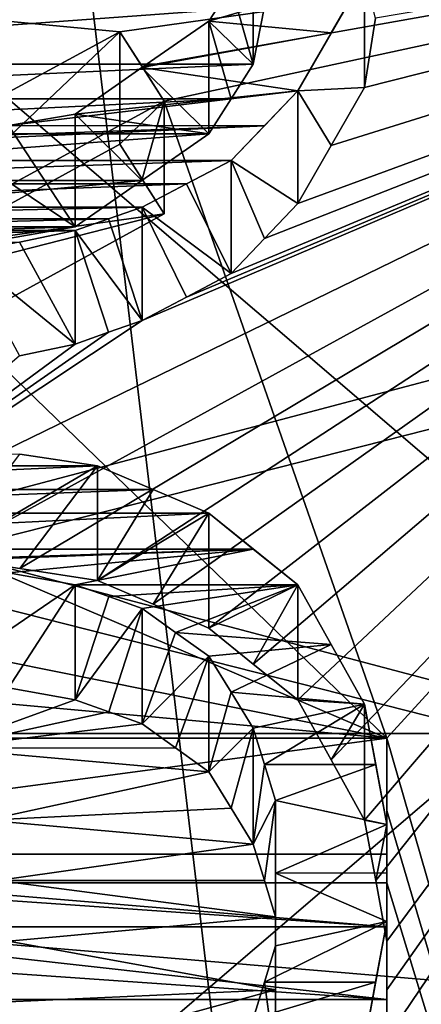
# Model space of a CAD drawing. Header units: millimetres. Extents: x -20 to 172, y -100 to 100.
# Tile 263 of 346: x 120.74 to 122.67, y 2.77 to 7.47. Entities that reach past the tile are written whole.
import ezdxf

# ---------------------------------------------------------------- set-up
doc = ezdxf.new("R2010")
doc.units = ezdxf.units.MM
doc.header["$LTSCALE"] = 37.722908
for name, color, linetype in [('1', 7, 'CONTINUOUS'), ('1803', 7, 'CONTINUOUS'), ('1820', 7, 'CONTINUOUS'), ('2128', 7, 'CONTINUOUS'), ('2325', 7, 'CONTINUOUS'), ('2326', 7, 'CONTINUOUS'), ('2327', 7, 'CONTINUOUS'), ('2328', 7, 'CONTINUOUS'), ('2333', 7, 'CONTINUOUS'), ('2334', 7, 'CONTINUOUS'), ('2406', 7, 'CONTINUOUS'), ('2407', 7, 'CONTINUOUS'), ('3', 7, 'CONTINUOUS'), ('3021', 7, 'CONTINUOUS'), ('3038', 7, 'CONTINUOUS'), ('3252', 7, 'CONTINUOUS'), ('3256', 7, 'CONTINUOUS'), ('3257', 7, 'CONTINUOUS'), ('3258', 7, 'CONTINUOUS'), ('3259', 7, 'CONTINUOUS'), ('3279', 7, 'CONTINUOUS'), ('3280', 7, 'CONTINUOUS'), ('3281', 7, 'CONTINUOUS'), ('3282', 7, 'CONTINUOUS'), ('3283', 7, 'CONTINUOUS'), ('3284', 7, 'CONTINUOUS'), ('3553', 7, 'CONTINUOUS'), ('3554', 7, 'CONTINUOUS'), ('3555', 7, 'CONTINUOUS'), ('3583', 7, 'CONTINUOUS'), ('3584', 7, 'CONTINUOUS'), ('3585', 7, 'CONTINUOUS'), ('3586', 7, 'CONTINUOUS'), ('3587', 7, 'CONTINUOUS'), ('3588', 7, 'CONTINUOUS'), ('3589', 7, 'CONTINUOUS'), ('3591', 7, 'CONTINUOUS'), ('3592', 7, 'CONTINUOUS'), ('3622', 7, 'CONTINUOUS'), ('3623', 7, 'CONTINUOUS'), ('3624', 7, 'CONTINUOUS'), ('3625', 7, 'CONTINUOUS'), ('3628', 7, 'CONTINUOUS'), ('3629', 7, 'CONTINUOUS'), ('3630', 7, 'CONTINUOUS'), ('3631', 7, 'CONTINUOUS'), ('3635', 7, 'CONTINUOUS'), ('3638', 7, 'CONTINUOUS'), ('43', 7, 'CONTINUOUS'), ('48', 7, 'CONTINUOUS')]:
    doc.layers.add(name, color=color, linetype=linetype)

msp = doc.modelspace()

# ---------------------------------------------------------------- linework, layer by layer
at = {"layer": '1', "color": 250, "linetype": 'Continuous', "true_color": 0x323232}
for points in [[(157, 0, -29.75), (157, 14.875, -25.7643), (-19.8395, 0, -29.75), (157, 0, -29.75)], [(-19.8395, 0, -29.75), (157, 14.875, -25.7643), (-19.8395, 14.875, -25.7643), (-19.8395, 0, -29.75)]]:
    msp.add_3dface(points, dxfattribs=at)
at = {"layer": '1803', "color": 250, "linetype": 'Continuous', "true_color": 0x323232}
for points in [[(153.1595, 4.0619, -42.0543), (153.1595, 21.125, -36.5896), (86.8405, 4.0619, -42.0543), (153.1595, 4.0619, -42.0543)], [(86.8405, 4.0619, -42.0543), (153.1595, 21.125, -36.5896), (86.8405, 21.125, -36.5896), (86.8405, 4.0619, -42.0543)], [(153.1595, -13.7317, -39.9563), (153.1595, 4.0619, -42.0543), (86.8405, -13.7317, -39.9563), (153.1595, -13.7317, -39.9563)], [(86.8405, -13.7317, -39.9563), (153.1595, 4.0619, -42.0543), (86.8405, 4.0619, -42.0543), (86.8405, -13.7317, -39.9563)]]:
    msp.add_3dface(points, dxfattribs=at)
at = {"layer": '1820', "color": 250, "linetype": 'Continuous', "true_color": 0x323232}
for points in [[(113.7701, -8.8939, -47.4232), (113.7701, 8.1204, -47.5618), (126.2299, -8.8939, -47.4232), (113.7701, -8.8939, -47.4232)], [(126.2299, -8.8939, -47.4232), (113.7701, 8.1204, -47.5618), (117.5, 3.3488, -48.1336), (126.2299, -8.8939, -47.4232)], [(113.7701, 8.1204, -47.5618), (126.2299, 8.1204, -47.5618), (121.2234, 7.4152, -47.6768), (113.7701, 8.1204, -47.5618)], [(119.888, 6.6918, -47.7837), (113.7701, 8.1204, -47.5618), (121.2234, 7.4152, -47.6768), (119.888, 6.6918, -47.7837)], [(121.2234, 7.4152, -47.6768), (126.2299, 8.1204, -47.5618), (121.3299, 7.2493, -47.7023), (121.2234, 7.4152, -47.6768)], [(121.3299, 7.2493, -47.7023), (126.2299, 8.1204, -47.5618), (121.4362, 7.0834, -47.7272), (121.3299, 7.2493, -47.7023)], [(121.4362, 7.0834, -47.7272), (126.2299, 8.1204, -47.5618), (122.5, 4.0399, -48.0806), (121.4362, 7.0834, -47.7272)], [(126.2299, 8.1204, -47.5618), (126.2299, -8.8939, -47.4232), (122.5, 4.0399, -48.0806), (126.2299, 8.1204, -47.5618)], [(120.1006, 6.3572, -47.8294), (121.4362, 7.0834, -47.7272), (122.5, 4.0399, -48.0806), (120.1006, 6.3572, -47.8294)], [(118.7766, 5.6312, -47.9203), (120.1006, 6.3572, -47.8294), (122.5, 4.0399, -48.0806), (118.7766, 5.6312, -47.9203)], [(119.0957, 4.7254, -48.018), (118.7766, 5.6312, -47.9203), (122.5, 4.0399, -48.0806), (119.0957, 4.7254, -48.018)], [(118.7224, 4.3824, -48.0506), (119.0957, 4.7254, -48.018), (122.5, 4.0399, -48.0806), (118.7224, 4.3824, -48.0506)], [(118.3511, 4.0399, -48.0806), (118.7224, 4.3824, -48.0506), (122.5, 4.0399, -48.0806), (118.3511, 4.0399, -48.0806)], [(122.5, 4.0399, -48.0806), (126.2299, -8.8939, -47.4232), (122.5, 3.6944, -48.1084), (122.5, 4.0399, -48.0806)], [(126.2299, -8.8939, -47.4232), (122.5, 3.3488, -48.1336), (122.5, 3.6944, -48.1084), (126.2299, -8.8939, -47.4232)], [(122.5, 3.3488, -48.1336), (126.2299, -8.8939, -47.4232), (117.5, 3.3488, -48.1336), (122.5, 3.3488, -48.1336)]]:
    msp.add_3dface(points, dxfattribs=at)
at = {"layer": '2128', "color": 250, "linetype": 'Continuous', "true_color": 0x323232}
for points in [[(119.8877, 6.1513, -46.8479), (121.2234, 6.8782, -46.7467), (121.4362, 6.5449, -46.7945), (119.8877, 6.1513, -46.8479)], [(121.2234, 6.8782, -46.7467), (121.3299, 6.7116, -46.7709), (121.4362, 6.5449, -46.7945), (121.2234, 6.8782, -46.7467)], [(119.8877, 6.1513, -46.8479), (121.4362, 6.5449, -46.7945), (120.1003, 5.8151, -46.8908), (119.8877, 6.1513, -46.8479)], [(117.5, 3.1386, -47.1456), (117.5, 3.486, -47.1212), (122.5, 3.1386, -47.1456), (117.5, 3.1386, -47.1456)], [(117.5, 3.486, -47.1212), (118.3511, 3.486, -47.1212), (122.5, 3.1386, -47.1456), (117.5, 3.486, -47.1212)], [(118.3511, 3.486, -47.1212), (122.5, 3.486, -47.1212), (122.5, 3.1386, -47.1456), (118.3511, 3.486, -47.1212)], [(122.5, 2.791, -47.1675), (117.5, 2.791, -47.1675), (117.5, 3.1386, -47.1456), (122.5, 2.791, -47.1675)], [(122.5, 2.791, -47.1675), (117.5, 3.1386, -47.1456), (122.5, 3.1386, -47.1456), (122.5, 2.791, -47.1675)]]:
    msp.add_3dface(points, dxfattribs=at)
at = {"layer": '2325', "color": 250, "linetype": 'Continuous', "true_color": 0x323232}
for points in [[(119.888, 6.6918, -47.7837), (121.2234, 7.4152, -47.6768), (119.8877, 6.1513, -46.8479), (119.888, 6.6918, -47.7837)], [(119.8877, 6.1513, -46.8479), (121.2234, 7.4152, -47.6768), (121.2234, 6.8782, -46.7467), (119.8877, 6.1513, -46.8479)]]:
    msp.add_3dface(points, dxfattribs=at)
at = {"layer": '2326', "color": 250, "linetype": 'Continuous', "true_color": 0x323232}
for points in [[(121.2234, 7.4152, -47.6768), (121.3299, 7.2493, -47.7023), (121.4362, 7.0834, -47.7272), (121.2234, 7.4152, -47.6768)], [(121.2234, 7.4152, -47.6768), (121.4362, 7.0834, -47.7272), (121.2234, 6.8782, -46.7467), (121.2234, 7.4152, -47.6768)], [(121.2234, 6.8782, -46.7467), (121.4362, 7.0834, -47.7272), (121.3299, 6.7116, -46.7709), (121.2234, 6.8782, -46.7467)], [(121.3299, 6.7116, -46.7709), (121.4362, 7.0834, -47.7272), (121.4362, 6.5449, -46.7945), (121.3299, 6.7116, -46.7709)]]:
    msp.add_3dface(points, dxfattribs=at)
at = {"layer": '2327', "color": 250, "linetype": 'Continuous', "true_color": 0x323232}
for points in [[(121.4362, 7.0834, -47.7272), (120.1006, 6.3572, -47.8294), (121.4362, 6.5449, -46.7945), (121.4362, 7.0834, -47.7272)], [(121.4362, 6.5449, -46.7945), (120.1006, 6.3572, -47.8294), (120.1003, 5.8151, -46.8908), (121.4362, 6.5449, -46.7945)]]:
    msp.add_3dface(points, dxfattribs=at)
at = {"layer": '2328', "color": 250, "linetype": 'Continuous', "true_color": 0x323232}
for points in [[(122.5, 3.3488, -48.1336), (117.5, 3.3488, -48.1336), (122.5, 2.791, -47.1675), (122.5, 3.3488, -48.1336)], [(122.5, 2.791, -47.1675), (117.5, 3.3488, -48.1336), (117.5, 2.791, -47.1675), (122.5, 2.791, -47.1675)]]:
    msp.add_3dface(points, dxfattribs=at)
at = {"layer": '2333', "color": 250, "linetype": 'Continuous', "true_color": 0x323232}
for points in [[(118.3511, 4.0399, -48.0806), (122.5, 4.0399, -48.0806), (118.3511, 3.486, -47.1212), (118.3511, 4.0399, -48.0806)], [(118.3511, 3.486, -47.1212), (122.5, 4.0399, -48.0806), (122.5, 3.486, -47.1212), (118.3511, 3.486, -47.1212)]]:
    msp.add_3dface(points, dxfattribs=at)
at = {"layer": '2334', "color": 250, "linetype": 'Continuous', "true_color": 0x323232}
for points in [[(122.5, 3.3488, -48.1336), (122.5, 4.0399, -48.0806), (122.5, 3.6944, -48.1084), (122.5, 3.3488, -48.1336)], [(122.5, 4.0399, -48.0806), (122.5, 3.3488, -48.1336), (122.5, 3.486, -47.1212), (122.5, 4.0399, -48.0806)], [(122.5, 3.486, -47.1212), (122.5, 3.3488, -48.1336), (122.5, 3.1386, -47.1456), (122.5, 3.486, -47.1212)], [(122.5, 3.3488, -48.1336), (122.5, 2.791, -47.1675), (122.5, 3.1386, -47.1456), (122.5, 3.3488, -48.1336)]]:
    msp.add_3dface(points, dxfattribs=at)
at = {"layer": '2406', "color": 250, "linetype": 'Continuous', "true_color": 0x323232}
for points in [[(81.5, 14.6011, -44.9374), (158.5, -4.939, -46.9912), (81.5, -4.939, -46.9912), (81.5, 14.6011, -44.9374)], [(158.5, 14.6011, -44.9374), (158.5, -4.939, -46.9912), (81.5, 14.6011, -44.9374), (158.5, 14.6011, -44.9374)]]:
    msp.add_3dface(points, dxfattribs=at)
at = {"layer": '2407', "color": 250, "linetype": 'Continuous', "true_color": 0x323232}
for points in [[(158.5, 15.2191, -46.8395), (158.5, -5.148, -48.9802), (81.5, 15.2191, -46.8395), (158.5, 15.2191, -46.8395)], [(81.5, 15.2191, -46.8395), (158.5, -5.148, -48.9802), (81.5, -5.148, -48.9802), (81.5, 15.2191, -46.8395)]]:
    msp.add_3dface(points, dxfattribs=at)
at = {"layer": '3', "color": 250, "linetype": 'Continuous', "true_color": 0x323232}
for points in [[(157, 14.875, 25.7643), (157, 0, 29.75), (-19.8395, 14.875, 25.7643), (157, 14.875, 25.7643)], [(-19.8395, 14.875, 25.7643), (157, 0, 29.75), (-19.8395, 0, 29.75), (-19.8395, 14.875, 25.7643)]]:
    msp.add_3dface(points, dxfattribs=at)
at = {"layer": '3021', "color": 250, "linetype": 'Continuous', "true_color": 0x323232}
for points in [[(153.1595, 21.125, 36.5896), (153.1595, 4.0619, 42.0543), (86.8405, 21.125, 36.5896), (153.1595, 21.125, 36.5896)], [(86.8405, 21.125, 36.5896), (153.1595, 4.0619, 42.0543), (86.8405, 4.0619, 42.0543), (86.8405, 21.125, 36.5896)], [(153.1595, 4.0619, 42.0543), (153.1595, -13.7317, 39.9563), (86.8405, 4.0619, 42.0543), (153.1595, 4.0619, 42.0543)], [(86.8405, 4.0619, 42.0543), (153.1595, -13.7317, 39.9563), (86.8405, -13.7317, 39.9563), (86.8405, 4.0619, 42.0543)]]:
    msp.add_3dface(points, dxfattribs=at)
at = {"layer": '3038', "color": 250, "linetype": 'Continuous', "true_color": 0x323232}
for points in [[(120.3723, 4.9074, 47.9998), (126.2299, 8.1204, 47.5618), (119.6277, 4.9074, 47.9998), (120.3723, 4.9074, 47.9998)], [(119.6277, 4.9074, 47.9998), (126.2299, 8.1204, 47.5618), (121.3298, 6.0358, 47.871), (119.6277, 4.9074, 47.9998)], [(120.7448, 4.8505, 48.0056), (126.2299, 8.1204, 47.5618), (120.3723, 4.9074, 47.9998), (120.7448, 4.8505, 48.0056)], [(121.117, 4.7937, 48.0113), (126.2299, 8.1204, 47.5618), (120.7448, 4.8505, 48.0056), (121.117, 4.7937, 48.0113)], [(121.3832, 4.6798, 48.0225), (126.2299, 8.1204, 47.5618), (121.117, 4.7937, 48.0113), (121.3832, 4.6798, 48.0225)], [(121.3298, 6.0358, 47.871), (126.2299, 8.1204, 47.5618), (121.5424, 6.1478, 47.8567), (121.3298, 6.0358, 47.871)], [(121.6489, 4.566, 48.0335), (126.2299, 8.1204, 47.5618), (121.3832, 4.6798, 48.0225), (121.6489, 4.566, 48.0335)], [(121.5424, 6.1478, 47.8567), (126.2299, 8.1204, 47.5618), (121.7553, 6.2598, 47.8422), (121.5424, 6.1478, 47.8567)], [(121.8619, 4.3946, 48.0495), (126.2299, 8.1204, 47.5618), (121.6489, 4.566, 48.0335), (121.8619, 4.3946, 48.0495)], [(121.7553, 6.2598, 47.8422), (126.2299, 8.1204, 47.5618), (121.9147, 6.4272, 47.82), (121.7553, 6.2598, 47.8422)], [(122.0745, 4.2232, 48.0648), (126.2299, 8.1204, 47.5618), (121.8619, 4.3946, 48.0495), (122.0745, 4.2232, 48.0648)], [(121.9147, 6.4272, 47.82), (126.2299, 8.1204, 47.5618), (122.0745, 6.5946, 47.7972), (121.9147, 6.4272, 47.82)], [(126.2299, -8.8939, 47.4232), (126.2299, 8.1204, 47.5618), (122.0745, 1.4311, 48.2288), (126.2299, -8.8939, 47.4232)], [(122.0745, 1.4311, 48.2288), (126.2299, 8.1204, 47.5618), (122.2337, 1.7256, 48.2191), (122.0745, 1.4311, 48.2288)], [(122.2343, 3.936, 48.0892), (126.2299, 8.1204, 47.5618), (122.0745, 4.2232, 48.0648), (122.2343, 3.936, 48.0892)], [(122.0745, 6.5946, 47.7972), (126.2299, 8.1204, 47.5618), (122.2338, 6.8723, 47.7581), (122.0745, 6.5946, 47.7972)], [(122.2337, 1.7256, 48.2191), (126.2299, 8.1204, 47.5618), (122.3936, 2.0204, 48.2077), (122.2337, 1.7256, 48.2191)], [(122.2338, 6.8723, 47.7581), (126.2299, 8.1204, 47.5618), (122.3936, 7.1499, 47.7173), (122.2338, 6.8723, 47.7581)], [(122.3936, 3.6489, 48.1118), (126.2299, 8.1204, 47.5618), (122.2343, 3.936, 48.0892), (122.3936, 3.6489, 48.1118)], [(122.3936, 2.0204, 48.2077), (126.2299, 8.1204, 47.5618), (122.4467, 2.313, 48.1945), (122.3936, 2.0204, 48.2077)], [(122.4469, 3.3599, 48.1329), (126.2299, 8.1204, 47.5618), (122.3936, 3.6489, 48.1118), (122.4469, 3.3599, 48.1329)], [(122.3936, 7.1499, 47.7173), (126.2299, 8.1204, 47.5618), (122.4467, 7.4809, 47.6665), (122.3936, 7.1499, 47.7173)], [(122.4467, 2.313, 48.1945), (126.2299, 8.1204, 47.5618), (122.5, 2.6055, 48.1796), (122.4467, 2.313, 48.1945)], [(122.5, 3.0708, 48.1522), (126.2299, 8.1204, 47.5618), (122.4469, 3.3599, 48.1329), (122.5, 3.0708, 48.1522)], [(122.5, 2.6055, 48.1796), (126.2299, 8.1204, 47.5618), (122.5, 2.8382, 48.1665), (122.5, 2.6055, 48.1796)], [(122.5, 2.8382, 48.1665), (126.2299, 8.1204, 47.5618), (122.5, 3.0708, 48.1522), (122.5, 2.8382, 48.1665)], [(118.0852, 7.5362, 47.6578), (118.1383, 7.2605, 47.7006), (121.9148, 7.5362, 47.6578), (118.0852, 7.5362, 47.6578)], [(121.9148, 7.5362, 47.6578), (118.1383, 7.2605, 47.7006), (121.8617, 7.2605, 47.7006), (121.9148, 7.5362, 47.6578)], [(118.1383, 7.2605, 47.7006), (118.2448, 7.0944, 47.7256), (121.8617, 7.2605, 47.7006), (118.1383, 7.2605, 47.7006)], [(121.8617, 7.2605, 47.7006), (118.2448, 7.0944, 47.7256), (121.7552, 7.0944, 47.7256), (121.8617, 7.2605, 47.7006)], [(118.2448, 7.0944, 47.7256), (118.3511, 6.9282, 47.75), (121.7552, 7.0944, 47.7256), (118.2448, 7.0944, 47.7256)], [(121.7552, 7.0944, 47.7256), (118.3511, 6.9282, 47.75), (121.6489, 6.9282, 47.75), (121.7552, 7.0944, 47.7256)], [(118.3511, 6.9282, 47.75), (118.6706, 6.7057, 47.7818), (121.6489, 6.9282, 47.75), (118.3511, 6.9282, 47.75)], [(121.6489, 6.9282, 47.75), (118.6706, 6.7057, 47.7818), (121.3294, 6.7057, 47.7818), (121.6489, 6.9282, 47.75)], [(118.6706, 6.7057, 47.7818), (118.9894, 6.4831, 47.8125), (121.3294, 6.7057, 47.7818), (118.6706, 6.7057, 47.7818)], [(118.9894, 6.4831, 47.8125), (121.0106, 6.4831, 47.8125), (121.3294, 6.7057, 47.7818), (118.9894, 6.4831, 47.8125)], [(119.3086, 6.4273, 47.82), (121.0106, 6.4831, 47.8125), (118.9894, 6.4831, 47.8125), (119.3086, 6.4273, 47.82)], [(120.6914, 6.4273, 47.82), (121.0106, 6.4831, 47.8125), (119.3086, 6.4273, 47.82), (120.6914, 6.4273, 47.82)], [(121.1702, 5.9797, 47.878), (119.6277, 4.9074, 47.9998), (121.3298, 6.0358, 47.871), (121.1702, 5.9797, 47.878)], [(121.0106, 5.9236, 47.885), (119.6277, 4.9074, 47.9998), (121.1702, 5.9797, 47.878), (121.0106, 5.9236, 47.885)], [(121.0106, 5.9236, 47.885), (120.7446, 5.8674, 47.8919), (119.6277, 4.9074, 47.9998), (121.0106, 5.9236, 47.885)], [(120.6916, 4.2804, 48.0598), (120.3728, 3.9932, 48.0845), (121.0106, 4.2232, 48.0648), (120.6916, 4.2804, 48.0598)], [(121.0106, 4.2232, 48.0648), (120.3728, 3.9932, 48.0845), (121.1703, 4.1659, 48.0698), (121.0106, 4.2232, 48.0648)], [(121.1703, 4.1659, 48.0698), (120.3728, 3.9932, 48.0845), (121.3298, 4.1087, 48.0747), (121.1703, 4.1659, 48.0698)], [(121.3298, 4.1087, 48.0747), (120.3728, 3.9932, 48.0845), (121.4895, 3.9939, 48.0844), (121.3298, 4.1087, 48.0747)], [(121.4895, 3.9939, 48.0844), (120.3728, 3.9932, 48.0845), (121.6489, 3.8791, 48.0938), (121.4895, 3.9939, 48.0844)], [(120.3728, 3.9932, 48.0845), (120.5851, 3.6489, 48.1118), (121.6489, 3.8791, 48.0938), (120.3728, 3.9932, 48.0845)], [(121.6489, 3.8791, 48.0938), (120.5851, 3.6489, 48.1118), (121.7554, 3.7063, 48.1074), (121.6489, 3.8791, 48.0938)], [(121.7554, 3.7063, 48.1074), (120.5851, 3.6489, 48.1118), (121.8617, 3.5336, 48.1204), (121.7554, 3.7063, 48.1074)], [(120.5851, 3.6489, 48.1118), (120.6384, 3.3599, 48.1329), (121.8617, 3.5336, 48.1204), (120.5851, 3.6489, 48.1118)], [(121.8617, 3.5336, 48.1204), (120.6384, 3.3599, 48.1329), (121.9149, 3.3602, 48.1329), (121.8617, 3.5336, 48.1204)], [(121.9149, 3.3602, 48.1329), (120.6384, 3.3599, 48.1329), (121.9681, 3.1868, 48.1446), (121.9149, 3.3602, 48.1329)], [(120.6384, 3.3599, 48.1329), (120.6915, 3.0708, 48.1522), (121.9681, 3.1868, 48.1446), (120.6384, 3.3599, 48.1329)], [(121.9681, 3.1868, 48.1446), (120.6915, 3.0708, 48.1522), (121.9681, 2.8379, 48.1665), (121.9681, 3.1868, 48.1446)], [(120.6915, 3.0708, 48.1522), (120.6915, 2.7799, 48.1699), (121.9681, 2.8379, 48.1665), (120.6915, 3.0708, 48.1522)], [(120.6915, 2.7799, 48.1699), (120.6915, 2.4888, 48.1858), (121.9681, 2.8379, 48.1665), (120.6915, 2.7799, 48.1699)], [(121.9681, 2.8379, 48.1665), (120.6915, 2.4888, 48.1858), (121.9681, 2.4888, 48.1858), (121.9681, 2.8379, 48.1665)]]:
    msp.add_3dface(points, dxfattribs=at)
at = {"layer": '3252', "color": 250, "linetype": 'Continuous', "true_color": 0x323232}
for points in [[(122.2338, 7.41, 48.6894), (122.3936, 7.6864, 48.6465), (121.6489, 7.4656, 48.6809), (122.2338, 7.41, 48.6894)], [(121.6489, 7.4656, 48.6809), (122.3936, 7.6864, 48.6465), (121.7552, 7.6311, 48.6552), (121.6489, 7.4656, 48.6809)], [(121.3294, 7.2441, 48.7143), (122.2338, 7.41, 48.6894), (121.6489, 7.4656, 48.6809), (121.3294, 7.2441, 48.7143)], [(122.0745, 7.1335, 48.7306), (122.2338, 7.41, 48.6894), (121.3294, 7.2441, 48.7143), (122.0745, 7.1335, 48.7306)], [(121.0106, 7.0226, 48.7468), (122.0745, 7.1335, 48.7306), (121.3294, 7.2441, 48.7143), (121.0106, 7.0226, 48.7468)], [(121.9147, 6.9668, 48.7548), (122.0745, 7.1335, 48.7306), (120.6914, 6.967, 48.7547), (121.9147, 6.9668, 48.7548)], [(120.6914, 6.967, 48.7547), (122.0745, 7.1335, 48.7306), (121.0106, 7.0226, 48.7468), (120.6914, 6.967, 48.7547)], [(121.9147, 6.9668, 48.7548), (118.2447, 6.8002, 48.7783), (121.7553, 6.8002, 48.7783), (121.9147, 6.9668, 48.7548)], [(118.2447, 6.8002, 48.7783), (121.9147, 6.9668, 48.7548), (120.3723, 6.9114, 48.7626), (118.2447, 6.8002, 48.7783)], [(120.3723, 6.9114, 48.7626), (121.9147, 6.9668, 48.7548), (120.6914, 6.967, 48.7547), (120.3723, 6.9114, 48.7626)], [(118.2447, 6.8002, 48.7783), (118.4576, 6.6887, 48.7937), (121.7553, 6.8002, 48.7783), (118.2447, 6.8002, 48.7783)], [(121.7553, 6.8002, 48.7783), (118.4576, 6.6887, 48.7937), (121.5424, 6.6887, 48.7937), (121.7553, 6.8002, 48.7783)], [(118.4576, 6.6887, 48.7937), (118.6702, 6.5773, 48.8088), (121.5424, 6.6887, 48.7937), (118.4576, 6.6887, 48.7937)], [(121.5424, 6.6887, 48.7937), (118.6702, 6.5773, 48.8088), (121.3298, 6.5773, 48.8088), (121.5424, 6.6887, 48.7937)], [(118.6702, 6.5773, 48.8088), (118.8298, 6.5214, 48.8163), (121.3298, 6.5773, 48.8088), (118.6702, 6.5773, 48.8088)], [(121.3298, 6.5773, 48.8088), (118.8298, 6.5214, 48.8163), (121.1702, 6.5214, 48.8163), (121.3298, 6.5773, 48.8088)], [(118.8298, 6.5214, 48.8163), (118.9894, 6.4656, 48.8237), (121.1702, 6.5214, 48.8163), (118.8298, 6.5214, 48.8163)], [(121.1702, 6.5214, 48.8163), (118.9894, 6.4656, 48.8237), (121.0106, 6.4656, 48.8237), (121.1702, 6.5214, 48.8163)], [(118.9894, 6.4656, 48.8237), (119.2554, 6.4097, 48.8311), (121.0106, 6.4656, 48.8237), (118.9894, 6.4656, 48.8237)], [(121.0106, 6.4656, 48.8237), (119.2554, 6.4097, 48.8311), (120.7446, 6.4097, 48.8311), (121.0106, 6.4656, 48.8237)], [(120.7448, 5.3977, 48.9533), (118.883, 5.3412, 48.9595), (121.117, 5.3412, 48.9595), (120.7448, 5.3977, 48.9533)], [(118.883, 5.3412, 48.9595), (118.6168, 5.2279, 48.9717), (121.117, 5.3412, 48.9595), (118.883, 5.3412, 48.9595)], [(121.117, 5.3412, 48.9595), (118.6168, 5.2279, 48.9717), (121.3832, 5.2279, 48.9717), (121.117, 5.3412, 48.9595)], [(118.6168, 5.2279, 48.9717), (118.3511, 5.1146, 48.9837), (121.3832, 5.2279, 48.9717), (118.6168, 5.2279, 48.9717)], [(121.3832, 5.2279, 48.9717), (118.3511, 5.1146, 48.9837), (121.6489, 5.1146, 48.9837), (121.3832, 5.2279, 48.9717)], [(118.3511, 5.1146, 48.9837), (118.1381, 4.9441, 49.0012), (121.6489, 5.1146, 48.9837), (118.3511, 5.1146, 48.9837)], [(121.6489, 5.1146, 48.9837), (118.1381, 4.9441, 49.0012), (121.8619, 4.9441, 49.0012), (121.6489, 5.1146, 48.9837)], [(118.1381, 4.9441, 49.0012), (120.1596, 4.8874, 49.0069), (121.8619, 4.9441, 49.0012), (118.1381, 4.9441, 49.0012)], [(120.1596, 4.8874, 49.0069), (120.3723, 4.8874, 49.0069), (121.8619, 4.9441, 49.0012), (120.1596, 4.8874, 49.0069)], [(120.3723, 4.8874, 49.0069), (120.6916, 4.8305, 49.0125), (121.8619, 4.9441, 49.0012), (120.3723, 4.8874, 49.0069)], [(120.6916, 4.8305, 49.0125), (121.0106, 4.7736, 49.0181), (121.8619, 4.9441, 49.0012), (120.6916, 4.8305, 49.0125)], [(121.8619, 4.9441, 49.0012), (121.0106, 4.7736, 49.0181), (122.0745, 4.7736, 49.0181), (121.8619, 4.9441, 49.0012)], [(121.0106, 4.7736, 49.0181), (121.1703, 4.7166, 49.0236), (122.0745, 4.7736, 49.0181), (121.0106, 4.7736, 49.0181)], [(121.1703, 4.7166, 49.0236), (121.3298, 4.6596, 49.0291), (122.0745, 4.7736, 49.0181), (121.1703, 4.7166, 49.0236)], [(121.3298, 4.6596, 49.0291), (121.4895, 4.5455, 49.0398), (122.0745, 4.7736, 49.0181), (121.3298, 4.6596, 49.0291)], [(122.0745, 4.7736, 49.0181), (121.4895, 4.5455, 49.0398), (122.2343, 4.4879, 49.0451), (122.0745, 4.7736, 49.0181)], [(121.4895, 4.5455, 49.0398), (121.6489, 4.4313, 49.0502), (122.2343, 4.4879, 49.0451), (121.4895, 4.5455, 49.0398)], [(121.6489, 4.4313, 49.0502), (121.7554, 4.2595, 49.0655), (122.2343, 4.4879, 49.0451), (121.6489, 4.4313, 49.0502)], [(122.2343, 4.4879, 49.0451), (121.7554, 4.2595, 49.0655), (122.3936, 4.2024, 49.0704), (122.2343, 4.4879, 49.0451)], [(121.7554, 4.2595, 49.0655), (121.8617, 4.0877, 49.0801), (122.3936, 4.2024, 49.0704), (121.7554, 4.2595, 49.0655)], [(121.8617, 4.0877, 49.0801), (121.9149, 3.9152, 49.0941), (122.3936, 4.2024, 49.0704), (121.8617, 4.0877, 49.0801)], [(122.3936, 4.2024, 49.0704), (121.9149, 3.9152, 49.0941), (122.4469, 3.915, 49.0942), (122.3936, 4.2024, 49.0704)], [(121.9149, 3.9152, 49.0941), (121.9681, 3.7427, 49.1076), (122.4469, 3.915, 49.0942), (121.9149, 3.9152, 49.0941)], [(122.4469, 3.915, 49.0942), (121.9681, 3.7427, 49.1076), (122.5, 3.6274, 49.1162), (122.4469, 3.915, 49.0942)], [(121.9681, 3.7427, 49.1076), (121.9681, 3.3958, 49.1328), (122.5, 3.6274, 49.1162), (121.9681, 3.7427, 49.1076)], [(122.5, 3.6274, 49.1162), (121.9681, 3.3958, 49.1328), (122.5, 3.3961, 49.1328), (122.5, 3.6274, 49.1162)], [(122.5, 3.3961, 49.1328), (121.9681, 3.3958, 49.1328), (122.5, 3.1648, 49.1482), (122.5, 3.3961, 49.1328)], [(121.9681, 3.3958, 49.1328), (121.9681, 3.0487, 49.1555), (122.5, 3.1648, 49.1482), (121.9681, 3.3958, 49.1328)], [(121.9681, 3.0487, 49.1555), (121.9148, 2.8742, 49.1661), (122.5, 3.1648, 49.1482), (121.9681, 3.0487, 49.1555)], [(122.5, 3.1648, 49.1482), (121.9148, 2.8742, 49.1661), (122.4467, 2.8739, 49.1661), (122.5, 3.1648, 49.1482)], [(121.9148, 2.8742, 49.1661), (121.8617, 2.6997, 49.176), (122.4467, 2.8739, 49.1661), (121.9148, 2.8742, 49.1661)], [(122.4467, 2.8739, 49.1661), (121.8617, 2.6997, 49.176), (122.3936, 2.583, 49.1822), (122.4467, 2.8739, 49.1661)]]:
    msp.add_3dface(points, dxfattribs=at)
at = {"layer": '3256', "color": 250, "linetype": 'Continuous', "true_color": 0x323232}
for points in [[(122.5, 2.6055, 48.1796), (122.5, 3.1648, 49.1482), (122.3936, 2.583, 49.1822), (122.5, 2.6055, 48.1796)], [(122.5, 3.1648, 49.1482), (122.4467, 2.8739, 49.1661), (122.3936, 2.583, 49.1822), (122.5, 3.1648, 49.1482)]]:
    msp.add_3dface(points, dxfattribs=at)
at = {"layer": '3257', "color": 250, "linetype": 'Continuous', "true_color": 0x323232}
for points in [[(122.5, 3.0708, 48.1522), (122.5, 3.6274, 49.1162), (122.5, 3.1648, 49.1482), (122.5, 3.0708, 48.1522)], [(122.5, 3.6274, 49.1162), (122.5, 3.3961, 49.1328), (122.5, 3.1648, 49.1482), (122.5, 3.6274, 49.1162)], [(122.5, 2.6055, 48.1796), (122.5, 2.8382, 48.1665), (122.5, 3.1648, 49.1482), (122.5, 2.6055, 48.1796)], [(122.5, 2.8382, 48.1665), (122.5, 3.0708, 48.1522), (122.5, 3.1648, 49.1482), (122.5, 2.8382, 48.1665)]]:
    msp.add_3dface(points, dxfattribs=at)
at = {"layer": '3258', "color": 250, "linetype": 'Continuous', "true_color": 0x323232}
for points in [[(122.3936, 3.6489, 48.1118), (122.3936, 4.2024, 49.0704), (122.5, 3.6274, 49.1162), (122.3936, 3.6489, 48.1118)], [(122.3936, 4.2024, 49.0704), (122.4469, 3.915, 49.0942), (122.5, 3.6274, 49.1162), (122.3936, 4.2024, 49.0704)], [(122.4469, 3.3599, 48.1329), (122.3936, 3.6489, 48.1118), (122.5, 3.6274, 49.1162), (122.4469, 3.3599, 48.1329)], [(122.5, 3.0708, 48.1522), (122.4469, 3.3599, 48.1329), (122.5, 3.6274, 49.1162), (122.5, 3.0708, 48.1522)]]:
    msp.add_3dface(points, dxfattribs=at)
at = {"layer": '3259', "color": 250, "linetype": 'Continuous', "true_color": 0x323232}
for points in [[(122.0745, 4.2232, 48.0648), (122.0745, 4.7736, 49.0181), (122.3936, 4.2024, 49.0704), (122.0745, 4.2232, 48.0648)], [(122.0745, 4.7736, 49.0181), (122.2343, 4.4879, 49.0451), (122.3936, 4.2024, 49.0704), (122.0745, 4.7736, 49.0181)], [(122.2343, 3.936, 48.0892), (122.0745, 4.2232, 48.0648), (122.3936, 4.2024, 49.0704), (122.2343, 3.936, 48.0892)], [(122.3936, 3.6489, 48.1118), (122.2343, 3.936, 48.0892), (122.3936, 4.2024, 49.0704), (122.3936, 3.6489, 48.1118)]]:
    msp.add_3dface(points, dxfattribs=at)
at = {"layer": '3279', "color": 250, "linetype": 'Continuous', "true_color": 0x323232}
msp.add_3dface([(122.3936, 7.1499, 47.7173), (122.4467, 7.4809, 47.6665), (122.3936, 7.6864, 48.6465), (122.3936, 7.1499, 47.7173)], dxfattribs=at)
at = {"layer": '3280', "color": 250, "linetype": 'Continuous', "true_color": 0x323232}
for points in [[(122.3936, 7.1499, 47.7173), (122.3936, 7.6864, 48.6465), (122.0745, 7.1335, 48.7306), (122.3936, 7.1499, 47.7173)], [(122.3936, 7.6864, 48.6465), (122.2338, 7.41, 48.6894), (122.0745, 7.1335, 48.7306), (122.3936, 7.6864, 48.6465)], [(122.2338, 6.8723, 47.7581), (122.3936, 7.1499, 47.7173), (122.0745, 7.1335, 48.7306), (122.2338, 6.8723, 47.7581)], [(122.0745, 6.5946, 47.7972), (122.2338, 6.8723, 47.7581), (122.0745, 7.1335, 48.7306), (122.0745, 6.5946, 47.7972)]]:
    msp.add_3dface(points, dxfattribs=at)
at = {"layer": '3281', "color": 250, "linetype": 'Continuous', "true_color": 0x323232}
for points in [[(122.0745, 6.5946, 47.7972), (122.0745, 7.1335, 48.7306), (121.7553, 6.8002, 48.7783), (122.0745, 6.5946, 47.7972)], [(122.0745, 7.1335, 48.7306), (121.9147, 6.9668, 48.7548), (121.7553, 6.8002, 48.7783), (122.0745, 7.1335, 48.7306)], [(121.7553, 6.2598, 47.8422), (121.9147, 6.4272, 47.82), (121.7553, 6.8002, 48.7783), (121.7553, 6.2598, 47.8422)], [(121.9147, 6.4272, 47.82), (122.0745, 6.5946, 47.7972), (121.7553, 6.8002, 48.7783), (121.9147, 6.4272, 47.82)]]:
    msp.add_3dface(points, dxfattribs=at)
at = {"layer": '3282', "color": 250, "linetype": 'Continuous', "true_color": 0x323232}
for points in [[(121.7553, 6.8002, 48.7783), (121.5424, 6.6887, 48.7937), (121.7553, 6.2598, 47.8422), (121.7553, 6.8002, 48.7783)], [(121.3298, 6.5773, 48.8088), (121.7553, 6.2598, 47.8422), (121.5424, 6.6887, 48.7937), (121.3298, 6.5773, 48.8088)], [(121.3298, 6.0358, 47.871), (121.5424, 6.1478, 47.8567), (121.3298, 6.5773, 48.8088), (121.3298, 6.0358, 47.871)], [(121.5424, 6.1478, 47.8567), (121.7553, 6.2598, 47.8422), (121.3298, 6.5773, 48.8088), (121.5424, 6.1478, 47.8567)]]:
    msp.add_3dface(points, dxfattribs=at)
at = {"layer": '3283', "color": 250, "linetype": 'Continuous', "true_color": 0x323232}
for points in [[(121.3298, 6.5773, 48.8088), (121.1702, 6.5214, 48.8163), (121.3298, 6.0358, 47.871), (121.3298, 6.5773, 48.8088)], [(121.0106, 6.4656, 48.8237), (121.3298, 6.0358, 47.871), (121.1702, 6.5214, 48.8163), (121.0106, 6.4656, 48.8237)], [(121.0106, 5.9236, 47.885), (121.1702, 5.9797, 47.878), (121.0106, 6.4656, 48.8237), (121.0106, 5.9236, 47.885)], [(121.1702, 5.9797, 47.878), (121.3298, 6.0358, 47.871), (121.0106, 6.4656, 48.8237), (121.1702, 5.9797, 47.878)]]:
    msp.add_3dface(points, dxfattribs=at)
at = {"layer": '3284', "color": 250, "linetype": 'Continuous', "true_color": 0x323232}
for points in [[(121.0106, 6.4656, 48.8237), (120.7446, 6.4097, 48.8311), (121.0106, 5.9236, 47.885), (121.0106, 6.4656, 48.8237)], [(120.4787, 6.3538, 48.8384), (121.0106, 5.9236, 47.885), (120.7446, 6.4097, 48.8311), (120.4787, 6.3538, 48.8384)], [(120.7446, 5.8674, 47.8919), (121.0106, 5.9236, 47.885), (120.4787, 6.3538, 48.8384), (120.7446, 5.8674, 47.8919)]]:
    msp.add_3dface(points, dxfattribs=at)
at = {"layer": '3553', "color": 250, "linetype": 'Continuous', "true_color": 0x323232}
for points in [[(121.6489, 4.566, 48.0335), (121.6489, 5.1146, 48.9837), (122.0745, 4.7736, 49.0181), (121.6489, 4.566, 48.0335)], [(121.6489, 5.1146, 48.9837), (121.8619, 4.9441, 49.0012), (122.0745, 4.7736, 49.0181), (121.6489, 5.1146, 48.9837)], [(121.8619, 4.3946, 48.0495), (121.6489, 4.566, 48.0335), (122.0745, 4.7736, 49.0181), (121.8619, 4.3946, 48.0495)], [(122.0745, 4.2232, 48.0648), (121.8619, 4.3946, 48.0495), (122.0745, 4.7736, 49.0181), (122.0745, 4.2232, 48.0648)]]:
    msp.add_3dface(points, dxfattribs=at)
at = {"layer": '3554', "color": 250, "linetype": 'Continuous', "true_color": 0x323232}
for points in [[(121.117, 5.3412, 48.9595), (121.3832, 5.2279, 48.9717), (121.117, 4.7937, 48.0113), (121.117, 5.3412, 48.9595)], [(121.6489, 5.1146, 48.9837), (121.117, 4.7937, 48.0113), (121.3832, 5.2279, 48.9717), (121.6489, 5.1146, 48.9837)], [(121.3832, 4.6798, 48.0225), (121.117, 4.7937, 48.0113), (121.6489, 5.1146, 48.9837), (121.3832, 4.6798, 48.0225)], [(121.6489, 4.566, 48.0335), (121.3832, 4.6798, 48.0225), (121.6489, 5.1146, 48.9837), (121.6489, 4.566, 48.0335)]]:
    msp.add_3dface(points, dxfattribs=at)
at = {"layer": '3555', "color": 250, "linetype": 'Continuous', "true_color": 0x323232}
for points in [[(121.117, 5.3412, 48.9595), (120.3723, 4.9074, 47.9998), (120.7448, 5.3977, 48.9533), (121.117, 5.3412, 48.9595)], [(120.7448, 4.8505, 48.0056), (120.3723, 4.9074, 47.9998), (121.117, 5.3412, 48.9595), (120.7448, 4.8505, 48.0056)], [(121.117, 4.7937, 48.0113), (120.7448, 4.8505, 48.0056), (121.117, 5.3412, 48.9595), (121.117, 4.7937, 48.0113)]]:
    msp.add_3dface(points, dxfattribs=at)
at = {"layer": '3583', "color": 250, "linetype": 'Continuous', "true_color": 0x323232}
for points in [[(121.9681, 2.4888, 48.1858), (121.9148, 2.8742, 49.1661), (121.9681, 3.0487, 49.1555), (121.9681, 2.4888, 48.1858)], [(121.9681, 2.4888, 48.1858), (121.8617, 2.6997, 49.176), (121.9148, 2.8742, 49.1661), (121.9681, 2.4888, 48.1858)]]:
    msp.add_3dface(points, dxfattribs=at)
at = {"layer": '3584', "color": 250, "linetype": 'Continuous', "true_color": 0x323232}
for points in [[(121.9681, 3.1868, 48.1446), (121.9681, 3.3958, 49.1328), (121.9681, 3.7427, 49.1076), (121.9681, 3.1868, 48.1446)], [(121.9681, 3.1868, 48.1446), (121.9681, 3.0487, 49.1555), (121.9681, 3.3958, 49.1328), (121.9681, 3.1868, 48.1446)], [(121.9681, 3.1868, 48.1446), (121.9681, 2.8379, 48.1665), (121.9681, 3.0487, 49.1555), (121.9681, 3.1868, 48.1446)], [(121.9681, 2.8379, 48.1665), (121.9681, 2.4888, 48.1858), (121.9681, 3.0487, 49.1555), (121.9681, 2.8379, 48.1665)]]:
    msp.add_3dface(points, dxfattribs=at)
at = {"layer": '3585', "color": 250, "linetype": 'Continuous', "true_color": 0x323232}
for points in [[(121.8617, 3.5336, 48.1204), (121.9149, 3.9152, 49.0941), (121.8617, 4.0877, 49.0801), (121.8617, 3.5336, 48.1204)], [(121.8617, 3.5336, 48.1204), (121.9681, 3.7427, 49.1076), (121.9149, 3.9152, 49.0941), (121.8617, 3.5336, 48.1204)], [(121.8617, 3.5336, 48.1204), (121.9149, 3.3602, 48.1329), (121.9681, 3.7427, 49.1076), (121.8617, 3.5336, 48.1204)], [(121.9149, 3.3602, 48.1329), (121.9681, 3.1868, 48.1446), (121.9681, 3.7427, 49.1076), (121.9149, 3.3602, 48.1329)]]:
    msp.add_3dface(points, dxfattribs=at)
at = {"layer": '3586', "color": 250, "linetype": 'Continuous', "true_color": 0x323232}
for points in [[(121.6489, 3.8791, 48.0938), (121.7554, 4.2595, 49.0655), (121.6489, 4.4313, 49.0502), (121.6489, 3.8791, 48.0938)], [(121.6489, 3.8791, 48.0938), (121.8617, 4.0877, 49.0801), (121.7554, 4.2595, 49.0655), (121.6489, 3.8791, 48.0938)], [(121.6489, 3.8791, 48.0938), (121.7554, 3.7063, 48.1074), (121.8617, 4.0877, 49.0801), (121.6489, 3.8791, 48.0938)], [(121.7554, 3.7063, 48.1074), (121.8617, 3.5336, 48.1204), (121.8617, 4.0877, 49.0801), (121.7554, 3.7063, 48.1074)]]:
    msp.add_3dface(points, dxfattribs=at)
at = {"layer": '3587', "color": 250, "linetype": 'Continuous', "true_color": 0x323232}
for points in [[(121.3298, 4.1087, 48.0747), (121.4895, 4.5455, 49.0398), (121.3298, 4.6596, 49.0291), (121.3298, 4.1087, 48.0747)], [(121.3298, 4.1087, 48.0747), (121.6489, 4.4313, 49.0502), (121.4895, 4.5455, 49.0398), (121.3298, 4.1087, 48.0747)], [(121.3298, 4.1087, 48.0747), (121.4895, 3.9939, 48.0844), (121.6489, 4.4313, 49.0502), (121.3298, 4.1087, 48.0747)], [(121.4895, 3.9939, 48.0844), (121.6489, 3.8791, 48.0938), (121.6489, 4.4313, 49.0502), (121.4895, 3.9939, 48.0844)]]:
    msp.add_3dface(points, dxfattribs=at)
at = {"layer": '3588', "color": 250, "linetype": 'Continuous', "true_color": 0x323232}
for points in [[(121.0106, 4.2232, 48.0648), (121.1703, 4.7166, 49.0236), (121.0106, 4.7736, 49.0181), (121.0106, 4.2232, 48.0648)], [(121.0106, 4.2232, 48.0648), (121.3298, 4.6596, 49.0291), (121.1703, 4.7166, 49.0236), (121.0106, 4.2232, 48.0648)], [(121.0106, 4.2232, 48.0648), (121.1703, 4.1659, 48.0698), (121.3298, 4.6596, 49.0291), (121.0106, 4.2232, 48.0648)], [(121.1703, 4.1659, 48.0698), (121.3298, 4.1087, 48.0747), (121.3298, 4.6596, 49.0291), (121.1703, 4.1659, 48.0698)]]:
    msp.add_3dface(points, dxfattribs=at)
at = {"layer": '3589', "color": 250, "linetype": 'Continuous', "true_color": 0x323232}
for points in [[(120.3723, 4.3376, 48.0546), (121.0106, 4.7736, 49.0181), (120.6916, 4.8305, 49.0125), (120.3723, 4.3376, 48.0546)], [(120.3723, 4.3376, 48.0546), (120.6916, 4.2804, 48.0598), (121.0106, 4.7736, 49.0181), (120.3723, 4.3376, 48.0546)], [(120.6916, 4.2804, 48.0598), (121.0106, 4.2232, 48.0648), (121.0106, 4.7736, 49.0181), (120.6916, 4.2804, 48.0598)]]:
    msp.add_3dface(points, dxfattribs=at)
at = {"layer": '3591', "color": 250, "linetype": 'Continuous', "true_color": 0x323232}
for points in [[(121.6489, 6.9282, 47.75), (121.3294, 7.2441, 48.7143), (121.6489, 7.4656, 48.6809), (121.6489, 6.9282, 47.75)], [(121.6489, 6.9282, 47.75), (121.0106, 7.0226, 48.7468), (121.3294, 7.2441, 48.7143), (121.6489, 6.9282, 47.75)], [(121.3294, 6.7057, 47.7818), (121.0106, 6.4831, 47.8125), (121.0106, 7.0226, 48.7468), (121.3294, 6.7057, 47.7818)], [(121.6489, 6.9282, 47.75), (121.3294, 6.7057, 47.7818), (121.0106, 7.0226, 48.7468), (121.6489, 6.9282, 47.75)]]:
    msp.add_3dface(points, dxfattribs=at)
at = {"layer": '3592', "color": 250, "linetype": 'Continuous', "true_color": 0x323232}
for points in [[(121.0106, 6.4831, 47.8125), (120.6914, 6.967, 48.7547), (121.0106, 7.0226, 48.7468), (121.0106, 6.4831, 47.8125)], [(121.0106, 6.4831, 47.8125), (120.3723, 6.9114, 48.7626), (120.6914, 6.967, 48.7547), (121.0106, 6.4831, 47.8125)], [(121.0106, 6.4831, 47.8125), (120.6914, 6.4273, 47.82), (120.3723, 6.9114, 48.7626), (121.0106, 6.4831, 47.8125)]]:
    msp.add_3dface(points, dxfattribs=at)
at = {"layer": '3622', "color": 250, "linetype": 'Continuous', "true_color": 0x323232}
msp.add_3dface([(121.9148, 7.5362, 47.6578), (121.8617, 7.2605, 47.7006), (121.8617, 7.7965, 48.629), (121.9148, 7.5362, 47.6578)], dxfattribs=at)
at = {"layer": '3623', "color": 250, "linetype": 'Continuous', "true_color": 0x323232}
for points in [[(121.8617, 7.2605, 47.7006), (121.7552, 7.6311, 48.6552), (121.8617, 7.7965, 48.629), (121.8617, 7.2605, 47.7006)], [(121.8617, 7.2605, 47.7006), (121.6489, 7.4656, 48.6809), (121.7552, 7.6311, 48.6552), (121.8617, 7.2605, 47.7006)], [(121.8617, 7.2605, 47.7006), (121.7552, 7.0944, 47.7256), (121.6489, 7.4656, 48.6809), (121.8617, 7.2605, 47.7006)], [(121.7552, 7.0944, 47.7256), (121.6489, 6.9282, 47.75), (121.6489, 7.4656, 48.6809), (121.7552, 7.0944, 47.7256)]]:
    msp.add_3dface(points, dxfattribs=at)
at = {"layer": '3624', "color": 250, "linetype": 'Continuous', "true_color": 0x323232}
for points in [[(81.5, -4.939, 46.9912), (158.5, 14.6011, 44.9374), (81.5, 14.6011, 44.9374), (81.5, -4.939, 46.9912)], [(158.5, -4.939, 46.9912), (158.5, 14.6011, 44.9374), (81.5, -4.939, 46.9912), (158.5, -4.939, 46.9912)]]:
    msp.add_3dface(points, dxfattribs=at)
at = {"layer": '3625', "color": 250, "linetype": 'Continuous', "true_color": 0x323232}
for points in [[(158.5, -5.148, 48.9802), (158.5, 15.2191, 46.8395), (81.5, -5.148, 48.9802), (158.5, -5.148, 48.9802)], [(81.5, -5.148, 48.9802), (158.5, 15.2191, 46.8395), (81.5, 15.2191, 46.8395), (81.5, -5.148, 48.9802)]]:
    msp.add_3dface(points, dxfattribs=at)
at = {"layer": '3628', "color": 150, "linetype": 'Continuous', "true_color": 0x378cff}
for points in [[(72, -10.0141, -43.8712), (72, 10.0141, -43.8712), (172, -10.0141, -43.8712), (72, -10.0141, -43.8712)], [(72, 10.0141, -43.8712), (172, 10.0141, -43.8712), (172, -10.0141, -43.8712), (72, 10.0141, -43.8712)]]:
    msp.add_3dface(points, dxfattribs=at)
at = {"layer": '3629', "color": 150, "linetype": 'Continuous', "true_color": 0x378cff}
for points in [[(72, 10.0141, 43.8712), (72, -10.0141, 43.8712), (172, 10.0141, 43.8712), (72, 10.0141, 43.8712)], [(72, -10.0141, 43.8712), (172, -10.0141, 43.8712), (172, 10.0141, 43.8712), (72, -10.0141, 43.8712)]]:
    msp.add_3dface(points, dxfattribs=at)
at = {"layer": '3630', "color": 150, "linetype": 'Continuous', "true_color": 0x378cff}
for points in [[(72, -8.836, 38.7099), (72, 8.836, 38.7099), (172, -8.836, 38.7099), (72, -8.836, 38.7099)], [(72, 8.836, 38.7099), (172, 8.836, 38.7099), (172, -8.836, 38.7099), (72, 8.836, 38.7099)]]:
    msp.add_3dface(points, dxfattribs=at)
at = {"layer": '3631', "color": 150, "linetype": 'Continuous', "true_color": 0x378cff}
for points in [[(72, 8.836, -38.7099), (72, -8.836, -38.7099), (172, 8.836, -38.7099), (72, 8.836, -38.7099)], [(72, -8.836, -38.7099), (172, -8.836, -38.7099), (172, 8.836, -38.7099), (72, -8.836, -38.7099)]]:
    msp.add_3dface(points, dxfattribs=at)
at = {"layer": '3635', "color": 7, "linetype": 'Continuous', "true_color": 0xf5f5f5}
for points in [[(125.6434, 23.5797, 91.9678), (120, -24.0994, 61.7414), (120, 24.7485, 89.9434), (125.6434, 23.5797, 91.9678)], [(125.6425, -25.2677, 63.7649), (120, -24.0994, 61.7414), (125.6434, 23.5797, 91.9678), (125.6425, -25.2677, 63.7649)]]:
    msp.add_3dface(points, dxfattribs=at)
at = {"layer": '3638', "color": 7, "linetype": 'Continuous', "true_color": 0xf5f5f5}
for points in [[(120, 16.7675, 103.7669), (125.6425, -30.9118, 73.5408), (125.6434, 17.9363, 101.7425), (120, 16.7675, 103.7669)], [(120, -32.0801, 75.5643), (125.6425, -30.9118, 73.5408), (120, 16.7675, 103.7669), (120, -32.0801, 75.5643)]]:
    msp.add_3dface(points, dxfattribs=at)
at = {"layer": '43', "color": 250, "linetype": 'Continuous', "true_color": 0x323232}
for points in [[(118.3207, 9.1234, 34.0489), (118.3207, 0, 35.25), (128.9793, 9.1234, 34.0489), (118.3207, 9.1234, 34.0489)], [(128.9793, 9.1234, 34.0489), (118.3207, 0, 35.25), (128.9793, 0, 35.25), (128.9793, 9.1234, 34.0489)]]:
    msp.add_3dface(points, dxfattribs=at)
at = {"layer": '48', "color": 250, "linetype": 'Continuous', "true_color": 0x323232}
for points in [[(118.3207, 0, -35.25), (118.3207, 9.1234, -34.0489), (128.9793, 0, -35.25), (118.3207, 0, -35.25)], [(128.9793, 0, -35.25), (118.3207, 9.1234, -34.0489), (128.9793, 9.1234, -34.0489), (128.9793, 0, -35.25)]]:
    msp.add_3dface(points, dxfattribs=at)

doc.saveas('drawing.dxf')
